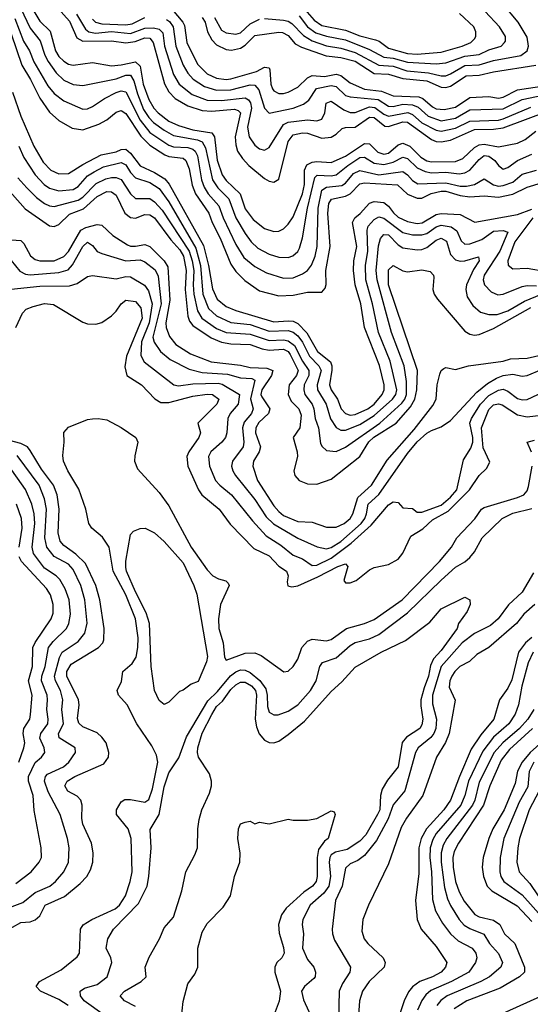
# Model space of a CAD drawing. Header units: inches. Extents: x 1305375 to 1407406, y 744550 to 841633.
# Tile 262 of 509: x 1350666 to 1352804, y 833035 to 837160. Entities that reach past the tile are written whole.
import ezdxf

# ---------------------------------------------------------------- set-up
doc = ezdxf.new("R2010")
doc.units = ezdxf.units.IN
doc.header["$MEASUREMENT"] = 0
doc.layers.add('B3853', color=7, linetype='Continuous')

msp = doc.modelspace()

# ---------------------------------------------------------------- linework, layer by layer
at = {"layer": 'B3853', "color": 5}
for points, elevation in [([(1350692.2, 837250), (1350750, 837154.7), (1350792.5, 837112.5), (1350816, 837030), (1350830, 837006), (1350850, 836986.1), (1350870, 836974.6), (1350890, 836969.7), (1350970, 836980.7), (1351050, 836967.1), (1351090, 836970.5), (1351150, 836984.2), (1351170, 836965), (1351182.7, 836890), (1351205.7, 836825.7), (1351226.9, 836790), (1351245.3, 836770), (1351290, 836735.4), (1351330, 836717.6), (1351390, 836699), (1351470, 836685.9), (1351480.9, 836670), (1351492.1, 836572.1), (1351513.7, 836510), (1351530, 836487.2), (1351588.2, 836430), (1351610, 836368.3), (1351643, 836323), (1351690, 836285.1), (1351730, 836272.3), (1351750, 836273.8), (1351770, 836283.5), (1351790, 836303.2), (1351810, 836334.6), (1351850, 836430.1), (1351857.7, 836470), (1351858.3, 836530), (1351868.1, 836551.9), (1351890, 836563.3), (1351910, 836565.8), (1351970, 836561.3), (1352030, 836589), (1352110, 836641), (1352130, 836640.2), (1352165.2, 836605.2), (1352190, 836597.4), (1352210, 836601.7), (1352250, 836636), (1352270, 836643.1), (1352299.2, 836630), (1352344.9, 836584.9), (1352370, 836569.3), (1352390, 836564.1), (1352490, 836565.8), (1352521.1, 836578.9), (1352570, 836624.1), (1352590, 836636.4), (1352610, 836638.6), (1352670, 836627.1), (1352750, 836642.7), (1352782.2, 836657.8), (1352826.9, 836693.1)], 1680), ([(1350669.3, 837210), (1350710, 837125.4), (1350751.3, 837071.3), (1350771, 837011), (1350784.7, 836984.7), (1350817.7, 836937.7), (1350850, 836906.6), (1350890, 836888.4), (1350930, 836884), (1351070, 836912.9), (1351110, 836927.8), (1351130, 836927.7), (1351144.1, 836904.1), (1351158.6, 836850), (1351184.6, 836784.6), (1351206.3, 836750), (1351226.1, 836730), (1351270, 836697.4), (1351310, 836675.7), (1351410, 836656.2), (1351430, 836648), (1351443.9, 836623.9), (1351473.5, 836490), (1351495.3, 836455.3), (1351541.4, 836410), (1351570, 836330.1), (1351610, 836264.6), (1351634.4, 836230), (1351663, 836203), (1351710, 836178.5), (1351750, 836165.6), (1351790, 836163.8), (1351809.5, 836170.5), (1351830, 836189.4), (1351837, 836203), (1351850, 836246.7), (1351870.8, 836370), (1351900.9, 836499.1), (1351910.6, 836509.4), (1351970, 836506.3), (1351990, 836510.4), (1352039.2, 836550), (1352090, 836582.3), (1352110, 836584.4), (1352150, 836558.9), (1352190, 836553.2), (1352230, 836563.4), (1352270, 836584.9), (1352290, 836579.1), (1352330, 836540.2), (1352363.6, 836523.6), (1352390, 836519.3), (1352450, 836520.8), (1352506.1, 836513.9), (1352530, 836518.9), (1352550, 836529.7), (1352590, 836574.9), (1352610, 836591), (1352630, 836589), (1352655.7, 836570), (1352670, 836549.4), (1352690, 836534.3), (1352710, 836540.7), (1352749.9, 836570.1), (1352810, 836597.3)], 1660), ([(1350826.5, 837206.5), (1350873.5, 837153.5), (1350904.6, 837084.6), (1350930, 837069.6), (1351050, 837071.9), (1351110, 837063.3), (1351149, 837069), (1351190, 837084.9), (1351210, 837083.5), (1351224.8, 837064.8), (1351271.4, 836891.4), (1351290, 836857.8), (1351316.9, 836830), (1351370, 836799.4), (1351430, 836779.1), (1351470, 836777.3), (1351564.8, 836784.8), (1351579.9, 836779.9), (1351590, 836770.1), (1351568.2, 836670), (1351570, 836635.3), (1351578.2, 836610), (1351598.3, 836578.3), (1351625.5, 836550), (1351690, 836495.3), (1351710, 836484.3), (1351730, 836479.8), (1351750, 836491.5), (1351789.9, 836650), (1351810, 836678), (1351850, 836685.8), (1351870, 836684.3), (1351930, 836664.5), (1351970, 836668.1), (1351990, 836680.3), (1352015.2, 836704.8), (1352030, 836709.2), (1352070, 836709.3), (1352130, 836752.2), (1352150, 836750.3), (1352194.7, 836714.7), (1352210, 836713.3), (1352270, 836733), (1352290, 836730.9), (1352390, 836658.2), (1352410, 836650), (1352430, 836648.5), (1352470, 836655), (1352570, 836700.7), (1352650, 836701.3), (1352690, 836707.8), (1352970, 836811.7)], 1720), ([(1351690, 837165.5), (1351770, 837158.7), (1351790, 837154.4), (1351804.8, 837144.8), (1351854.2, 837094.2), (1351890, 837071.7), (1351950, 837051.1), (1352010, 837041.4), (1352070, 837022.9), (1352169.3, 836969.3), (1352230, 836965.6), (1352286.5, 836946.5), (1352377.5, 836937.5), (1352430, 836924.8), (1352450, 836925.5), (1352470, 836933.7), (1352530, 836968.6), (1352590, 836970.7), (1352650, 836989.4), (1352764.4, 837010), (1352790.3, 837030), (1352796.6, 837050), (1352790, 837086.4), (1352753, 837150), (1352687.6, 837227.6)], 1840), ([(1351830, 837237), (1351898.1, 837158.1), (1351930, 837136.6), (1352030, 837116.6), (1352090, 837093.3), (1352155.9, 837075.9), (1352170.2, 837070.2), (1352210, 837041.2), (1352290, 837019), (1352330, 837016.1), (1352430, 837023.8), (1352518.9, 837050), (1352554.9, 837065.1), (1352570, 837079.7), (1352575.8, 837090), (1352575.8, 837110), (1352567, 837130), (1352506.5, 837186.5)], 1880), ([(1350645.2, 837165.2), (1350681.9, 837070), (1350706.4, 837030), (1350724.3, 836984.3), (1350783.3, 836883.3), (1350810, 836851.4), (1350850, 836820.3), (1350930, 836785.4), (1350950, 836786.6), (1350970, 836795.9), (1351020.2, 836830), (1351070, 836855.4), (1351090, 836862.7), (1351110, 836858.5), (1351170, 836739.9), (1351210, 836688.1), (1351290, 836634.1), (1351310, 836627.8), (1351370, 836624.2), (1351390, 836618.3), (1351400.4, 836610), (1351410.3, 836590), (1351427.3, 836490), (1351438.3, 836458.3), (1351455.4, 836430), (1351499.8, 836379.8), (1351517.9, 836330), (1351570, 836218.5), (1351604.4, 836164.4), (1351650, 836126), (1351699.6, 836099.6), (1351770, 836077.5), (1351810, 836079.3), (1351850, 836094.8), (1351870.7, 836109.3), (1351887.9, 836132.1), (1351903.2, 836170), (1351910.5, 836210), (1351914.8, 836370), (1351930, 836446.3), (1351950, 836458.3), (1352014.4, 836465.6), (1352030, 836475.5), (1352063.9, 836516.1), (1352090, 836529), (1352170, 836510.9), (1352270, 836524.7), (1352290, 836510.8), (1352310, 836486), (1352332.3, 836472.2), (1352450, 836476.8), (1352510, 836463.4), (1352536.6, 836463.4), (1352569.7, 836470.3), (1352610, 836493.4), (1352650, 836468.9), (1352670, 836463.3), (1352690, 836464.9), (1352730, 836479.5), (1352770, 836512.6), (1352830, 836530.5)], 1640), ([(1350903.8, 837183.8), (1350941.1, 837121.1), (1350955.3, 837110), (1350983.6, 837103.6), (1351050, 837110.2), (1351130, 837102.3), (1351190, 837124.2), (1351225.7, 837125.7), (1351250, 837120.6), (1351264.6, 837104.6), (1351271.2, 837050), (1351309, 836930), (1351333.1, 836890), (1351387.2, 836847.2), (1351450, 836823.5), (1351510, 836821.4), (1351610, 836832.9), (1351624.1, 836824.1), (1351632.1, 836812.1), (1351636.4, 836790), (1351619, 836710), (1351626.1, 836670), (1351650, 836634.4), (1351670, 836619.8), (1351690, 836614.2), (1351710, 836625.4), (1351770, 836721), (1351790, 836731.6), (1351870, 836740.2), (1351910, 836735.8), (1351930, 836742.9), (1351942.7, 836770), (1351949.4, 836810.6), (1351970, 836818.8), (1352022.7, 836782.7), (1352050, 836771.4), (1352070, 836771.8), (1352130, 836794.7), (1352152.7, 836792.7), (1352190, 836765), (1352210, 836756.5), (1352291.2, 836771.2), (1352310, 836763.5), (1352350, 836727.9), (1352410, 836697), (1352430, 836693.3), (1352490, 836706.3), (1352550, 836734.4), (1352670, 836739.7), (1352690, 836744.7), (1352806.3, 836793.7)], 1740), ([(1350970, 837161.8), (1350982.9, 837150), (1351010, 837142.2), (1351110, 837138.8), (1351136.6, 837143.4), (1351190, 837169.3)], 1760), ([(1351303.6, 837203.6), (1351348.5, 837150), (1351355.5, 837135.5), (1351365.1, 837065.1), (1351410, 836973.4), (1351450, 836933.9), (1351490, 836915.8), (1351530, 836910.3), (1351550, 836912.5), (1351657.5, 836942.5), (1351690, 836961.6), (1351700.5, 836960.5), (1351710, 836958.2), (1351712.9, 836950), (1351717.4, 836890), (1351723.7, 836870), (1351730, 836861.6), (1351750, 836851.4), (1351770, 836851.4), (1351790, 836856.3), (1351830, 836877.3), (1351870, 836916.2), (1351890, 836926.7), (1351942.4, 836922.4), (1351990, 836931.5), (1352010, 836926.5), (1352050, 836896.3), (1352110, 836869.8), (1352181, 836861), (1352230, 836841.6), (1352336.9, 836836.8), (1352353.7, 836830), (1352394.6, 836794.6), (1352410, 836787.4), (1352443.3, 836783.3), (1352490, 836794), (1352550, 836834.9), (1352630, 836838.5), (1352670, 836831.5), (1352690, 836835.1), (1352750, 836866.4), (1352870, 836884.4)], 1780), ([(1351429.3, 837170), (1351441.8, 837150), (1351452.5, 837110), (1351470, 837075.8), (1351490, 837055.1), (1351530, 837035.1), (1351552.4, 837032.4), (1351590, 837041.5), (1351610, 837053.1), (1351650, 837094.1), (1351750, 837108), (1351766.2, 837106.2), (1351790, 837094.1), (1351818.5, 837058.5), (1351845, 837045), (1351949.5, 837009.5), (1352010, 837002.2), (1352070, 836986.7), (1352150, 836935.4), (1352210, 836932.4), (1352270, 836913.7), (1352370, 836904.7), (1352430, 836877.8), (1352450, 836875.8), (1352470, 836881.2), (1352535.4, 836924.6), (1352590, 836927.5), (1352650, 836942.1), (1352826.3, 836970)], 1820), ([(1351481.6, 837170), (1351510, 837116.6), (1351530, 837104.6), (1351570, 837099.6), (1351590, 837105.5), (1351630, 837142.6), (1351670, 837162.3)], 1840), ([(1351835.8, 837175.8), (1351871.2, 837130), (1351905.2, 837105.2), (1351950, 837091), (1352030, 837075.7), (1352130, 837035.5), (1352190, 837003.8), (1352230, 836999.5), (1352290, 836981.9), (1352410, 836975), (1352450, 836980), (1352530, 837007.2), (1352590, 837014), (1352630, 837033.8), (1352681.6, 837050), (1352696, 837064), (1352700.2, 837070), (1352699.4, 837090), (1352674.3, 837130), (1352615.2, 837195.2)], 1860), ([(1351280.4, 837160.4), (1351292.5, 837152.5), (1351308.5, 837130), (1351318.7, 837050), (1351350, 836970.1), (1351370, 836936.1), (1351391.7, 836911.7), (1351439.9, 836879.9), (1351490, 836865.3), (1351550, 836866.1), (1351630, 836887.8), (1351650, 836885.3), (1351666.2, 836866.2), (1351690, 836790.2), (1351710, 836768.8), (1351810, 836789.5), (1351853.4, 836806.6), (1351876.7, 836823.3), (1351908, 836872), (1351970, 836884.8), (1351990, 836880.7), (1352030, 836842.3), (1352050, 836836.5), (1352166.5, 836826.5), (1352210, 836797.3), (1352230, 836796.8), (1352270, 836806.3), (1352310, 836804.1), (1352333.9, 836793.9), (1352375.8, 836755.8), (1352430, 836736.5), (1352490, 836748.1), (1352550, 836781.9), (1352690, 836786.5), (1352770, 836826.3), (1352890, 836851.7)], 1760), ([(1350630, 837101.4), (1350674.5, 836970), (1350711.2, 836910), (1350750, 836831.8), (1350790, 836773.3), (1350830, 836738.3), (1350885.5, 836705.5), (1350930, 836698.8), (1350997.3, 836722.7), (1351030, 836741), (1351070, 836773.1), (1351090, 836779.6), (1351110, 836766.9), (1351172.5, 836672.5), (1351210, 836634.2), (1351273.9, 836593.9), (1351290, 836587.5), (1351350, 836579.4), (1351361.6, 836570), (1351375.2, 836535.2), (1351387.1, 836467.1), (1351401.8, 836430), (1351458.1, 836350), (1351471.9, 836310), (1351505.1, 836245.1), (1351550, 836135.4), (1351570, 836105.9), (1351607.7, 836067.7), (1351670, 836023.9), (1351750, 836003.6), (1351810, 836005.9), (1351870, 836018.4), (1351930, 836019.1), (1351944.3, 836035.7), (1351948.7, 836051.3), (1351947.6, 836110), (1351965.5, 836210), (1351956.4, 836350), (1351960.1, 836390), (1351971.6, 836408.4), (1352030, 836421.5), (1352048.8, 836431.2), (1352090, 836473), (1352110, 836476.9), (1352247.8, 836467.8), (1352290, 836429.7), (1352330, 836411.8), (1352350, 836412.7), (1352388, 836432), (1352430, 836441.7), (1352450, 836441.9), (1352510, 836423.7), (1352550, 836418.6), (1352610, 836422.2), (1352670, 836416.3), (1352730.3, 836429.7), (1352790, 836458.1), (1352850, 836476.6)], 1620), ([(1350636.1, 836856.1), (1350670, 836756.4), (1350724.3, 836630), (1350763.6, 836563.6), (1350796.1, 836530), (1350830, 836513.8), (1350870, 836515.3), (1350930, 836554), (1351006.3, 836593.7), (1351070, 836607.3), (1351090, 836616.5), (1351110, 836617.4), (1351130, 836601.4), (1351170, 836547.7), (1351230, 836520.2), (1351273.9, 836493.9), (1351291.6, 836471.6), (1351434.7, 836214.7), (1351456.5, 836130), (1351472.7, 836032.8), (1351492.8, 835990), (1351530, 835958), (1351570, 835941.4), (1351730, 835895), (1351790, 835898.9), (1351810, 835897.1), (1351830, 835887.6), (1351868.1, 835848.1), (1351912.7, 835770), (1351966.6, 835726.6), (1351972.7, 835710), (1351972.4, 835692.4), (1351963.3, 835630), (1351969.5, 835610), (1351995.7, 835570), (1352011.6, 835530), (1352030, 835509.7), (1352050, 835503.4), (1352070, 835506.3), (1352123.4, 835530), (1352150, 835549.5), (1352182.8, 835590), (1352191.7, 835610), (1352192.1, 835630), (1352171.5, 835711.5), (1352109.1, 835870), (1352094.3, 835970), (1352070.2, 836050), (1352063.4, 836110), (1352065, 836150), (1352077.6, 836210), (1352058.6, 836310), (1352069.5, 836330), (1352091.8, 836348.2), (1352130, 836391.7), (1352150, 836398.5), (1352190, 836394.2), (1352210, 836379), (1352230.5, 836350.5), (1352250, 836332.8), (1352290, 836314.2), (1352330, 836306.4), (1352351, 836309), (1352410, 836343.7), (1352430, 836348.3), (1352510, 836343.9), (1352571.3, 836311.3), (1352750, 836343.9), (1352810, 836365.8)], 1580), ([(1350662.1, 836630), (1350682.4, 836582.4), (1350730.1, 836510), (1350768.3, 836470), (1350790, 836454.6), (1350830, 836443.2), (1350890, 836449.2), (1350910, 836461.6), (1350950, 836505.5), (1350977, 836523), (1351016.8, 836543.2), (1351090, 836561.4), (1351110, 836552.8), (1351130, 836519.7), (1351150, 836498.1), (1351210, 836478.3), (1351250, 836452.7), (1351290, 836396.7), (1351402.7, 836202.7), (1351423.3, 836130), (1351432.6, 836010), (1351456.6, 835950), (1351490, 835919.3), (1351550, 835892.2), (1351630, 835883.2), (1351710, 835855.7), (1351790, 835857.8), (1351810, 835851.4), (1351830, 835835.7), (1351849.5, 835809.5), (1351878.5, 835750), (1351917.8, 835710), (1351927.3, 835690), (1351911.6, 835630), (1351913.1, 835610), (1351948.9, 835550), (1351967.5, 835487.5), (1351991.3, 835451.3), (1352010, 835439.9), (1352030, 835441.1), (1352090, 835464), (1352150, 835501.6), (1352226.1, 835570), (1352241.1, 835590), (1352245.2, 835610), (1352217.1, 835730), (1352167.8, 835850), (1352143.1, 835970), (1352115.3, 836070), (1352113.8, 836130), (1352123.7, 836190), (1352121, 836279), (1352125.2, 836294.8), (1352150, 836323.1), (1352170, 836334.2), (1352190, 836329.4), (1352270, 836268.6), (1352310, 836258.5), (1352350, 836258.4), (1352370, 836264.3), (1352410, 836292.6), (1352430, 836299), (1352472.1, 836292.1), (1352496.1, 836276.1), (1352514.2, 836234.2), (1352530, 836219.9), (1352550, 836220.9), (1352600.3, 836239.7), (1352650, 836273.6), (1352690, 836277), (1352710, 836270.1), (1352676.6, 836190), (1352610.1, 836090), (1352606.9, 836070), (1352611.5, 836050), (1352640, 836020), (1352668, 836008), (1352690, 836010.1), (1352770, 836042.9), (1352790, 836046.9), (1352830, 836044.9)], 1560), ([(1350604, 836464), (1350687.8, 836367.8), (1350790, 836296), (1350810, 836294.4), (1350830, 836302.3), (1350874, 836346), (1350932.1, 836367.9), (1350990, 836419.2), (1351030, 836440.1), (1351050, 836439.4), (1351070, 836424.6), (1351105.6, 836350), (1351130, 836331.8), (1351150, 836328.5), (1351190, 836343.6), (1351210, 836343.1), (1351230, 836330.1), (1351298.1, 836238.1), (1351335.7, 836195.7), (1351351, 836170), (1351363.1, 836110), (1351358.9, 836030), (1351370, 835918.7), (1351376.8, 835896.8), (1351390, 835879), (1351467.1, 835827.1), (1351510, 835808.7), (1351550, 835802.2), (1351630, 835799.7), (1351681.3, 835781.3), (1351710, 835776), (1351770, 835779.4), (1351790, 835770), (1351798, 835758), (1351830.9, 835690), (1351825, 835670), (1351793.3, 835630), (1351790.1, 835590), (1351802.5, 835562.5), (1351834.9, 835530), (1351843.6, 835503.6), (1351838.2, 835450), (1351810.1, 835410), (1351827.3, 835350), (1351828.8, 835330), (1351813, 835270), (1351818, 835250), (1351835.5, 835230), (1351870, 835216.3), (1351910, 835214.5), (1351970, 835235.8), (1352089.2, 835330.8), (1352127.7, 835392.3), (1352148.7, 835411.3), (1352241.6, 835470), (1352301.3, 835538.7), (1352320.3, 835570), (1352328.3, 835610), (1352330.7, 835690), (1352209.3, 836050), (1352210, 836111.6), (1352229.9, 836130.1), (1352270, 836107.4), (1352290, 836103.3), (1352350, 836112.8), (1352384.9, 836104.9), (1352398, 836090), (1352399.8, 836079.8), (1352395, 836030), (1352400.4, 836010), (1352415.6, 835990), (1352530, 835854.7), (1352550, 835842.9), (1352570, 835838.9), (1352590, 835841.3), (1352650, 835866.5), (1352805.8, 835954.2)], 1520), ([(1350658, 836498), (1350695.8, 836455.8), (1350735.8, 836415.8), (1350770, 836389.7), (1350790, 836379.9), (1350810, 836376.9), (1350910, 836404.5), (1350930, 836417.3), (1350986, 836474), (1351026.2, 836493.8), (1351050, 836499.4), (1351070, 836499.5), (1351090, 836490.1), (1351130, 836431.2), (1351150, 836411.7), (1351210, 836411.7), (1351230, 836397.7), (1351262.7, 836362.7), (1351374.7, 836190), (1351388.2, 836150), (1351395.4, 836110), (1351391.9, 836050), (1351395, 836010), (1351410, 835940.5), (1351427.8, 835910), (1351490, 835866.1), (1351529.5, 835849.5), (1351630, 835842.4), (1351710, 835815.7), (1351770, 835818.8), (1351790, 835815.4), (1351815.8, 835795.8), (1351849.7, 835730), (1351876.7, 835690), (1351876.4, 835670), (1351856.5, 835630), (1351854.7, 835610), (1351859.2, 835590), (1351890.3, 835550), (1351897.8, 835530), (1351902.4, 835490), (1351916.1, 835450), (1351925.3, 835385.3), (1351931.5, 835371.5), (1351950, 835355), (1351990, 835351.1), (1352030, 835369.6), (1352173, 835470), (1352265.8, 835554.2), (1352278.4, 835570), (1352285.7, 835590), (1352284.6, 835644.6), (1352274.9, 835710), (1352222.9, 835850), (1352162.4, 836070), (1352158.3, 836110), (1352167.4, 836212.6), (1352176.8, 836243.2), (1352190, 836260.3), (1352210, 836259.3), (1352250, 836216.9), (1352270, 836204), (1352330, 836195.5), (1352350, 836196.9), (1352370, 836205.5), (1352410, 836236.4), (1352430, 836245.4), (1352452.9, 836232.9), (1352470, 836176.3), (1352490, 836154.8), (1352510, 836148.4), (1352530, 836150.4), (1352586.8, 836166.8), (1352590.1, 836150), (1352565.7, 836114.3), (1352535.9, 836050), (1352533.5, 836030), (1352539.5, 835999.5), (1352562.5, 835962.5), (1352594.6, 835934.6), (1352630, 835924.5), (1352665.5, 835925.5), (1352710, 835940.9), (1352779, 835981), (1352850, 836010.2)], 1540), ([(1350610, 836239.9), (1350670, 836235.5), (1350682.3, 836222.3), (1350710.3, 836170.3), (1350730, 836155.7), (1350749.5, 836149.5), (1350810, 836150.1), (1350850, 836168.2), (1350870.4, 836189.6), (1350922.2, 836277.8), (1350942.8, 836290), (1350990, 836302.7), (1351010, 836299.9), (1351055.5, 836255.5), (1351116.6, 836216.6), (1351130, 836211.6), (1351150, 836211.7), (1351190, 836219), (1351210, 836209.3), (1351271, 836150), (1351285.5, 836125.5), (1351294.8, 835985.2), (1351277.8, 835890), (1351278.5, 835870), (1351292.8, 835832.8), (1351319.4, 835799.4), (1351380.7, 835760.7), (1351466.9, 835726.9), (1351590, 835712.4), (1351630, 835702.9), (1351700.6, 835700.6), (1351725.2, 835690), (1351719.6, 835670), (1351679, 835610), (1351675.7, 835590), (1351679.6, 835579.6), (1351713.4, 835530), (1351708, 835510), (1351667, 835473), (1351654.9, 835450), (1351652.8, 835430), (1351673.9, 835370), (1351667.8, 835350), (1351644, 835310), (1351642.2, 835290), (1351661.9, 835230), (1351730, 835123.6), (1351750, 835099.1), (1351770, 835083.2), (1351830, 835057.8), (1351890, 835055.5), (1351950, 835034.2), (1351990, 835034.4), (1352024.4, 835050), (1352049, 835071), (1352059.9, 835090), (1352081.4, 835158.6), (1352139, 835210), (1352204.7, 835315.3), (1352316.7, 835443.3), (1352396, 835544), (1352408.8, 835570), (1352414.1, 835630), (1352424.9, 835675.1), (1352430, 835691), (1352441.3, 835698.7), (1352450, 835702.5), (1352490, 835694.4), (1352544.5, 835710), (1352690, 835729.6), (1352720.6, 835739.4), (1352790, 835742.4), (1352950, 835778.3)], 1480), ([(1352814.4, 836330), (1352738.8, 836230), (1352709.7, 836150), (1352711.5, 836131.5), (1352730, 836116.6), (1352790, 836119.7), (1352870, 836105.5)], 1580), ([(1350630, 836150.7), (1350666.5, 836106.5), (1350690, 836094.4), (1350710, 836091.6), (1350830, 836101.4), (1350868.4, 836111.6), (1350887.3, 836132.7), (1350930, 836210.6), (1350950, 836228.1), (1350970, 836214.2), (1350989.7, 836189.7), (1351010, 836180.6), (1351109.5, 836149.5), (1351170, 836154.6), (1351190, 836146.3), (1351232.6, 836112.6), (1351245.8, 836085.8), (1351258.6, 835970), (1351223.7, 835830), (1351228.5, 835808.5), (1351255.5, 835770), (1351295.9, 835735.9), (1351375.4, 835695.4), (1351430, 835682.6), (1351535.5, 835675.5), (1351590, 835659.2), (1351637.3, 835657.3), (1351650.8, 835650), (1351631.3, 835571.3), (1351643.7, 835530), (1351636.2, 835510), (1351605.4, 835474.6), (1351598.2, 835450), (1351604.7, 835390), (1351601.1, 835370), (1351556, 835310), (1351553, 835290), (1351557.5, 835270), (1351568.7, 835250), (1351649.7, 835150), (1351697.7, 835077.7), (1351727.6, 835047.6), (1351830, 834987.7), (1351911.1, 834951.1), (1351950, 834943.8), (1351970, 834949.3), (1352010, 834974.4), (1352095.1, 835050), (1352110.2, 835070), (1352117.8, 835090), (1352124.7, 835130), (1352170, 835171.6), (1352290, 835342.7), (1352330, 835391), (1352370, 835427.6), (1352390, 835439.7), (1352430, 835453.8), (1352470, 835481.1), (1352579.6, 835600.4), (1352623.8, 835636.2), (1352661.4, 835658.6), (1352690, 835669), (1352730, 835674.5), (1352770, 835667.1), (1352790, 835669.1), (1352850, 835695)], 1460), ([(1350629.4, 836030.6), (1350750, 836043.3), (1350874.3, 836045.7), (1350905.6, 836054.4), (1350950, 836084.6), (1350970, 836088.3), (1351070, 836074.1), (1351110, 836084.1), (1351130, 836082.4), (1351188.6, 836048.6), (1351204.2, 836024.2), (1351219.9, 835970), (1351207.5, 835890), (1351174.9, 835810), (1351173.3, 835753.3), (1351186.8, 835726.8), (1351310.8, 835630.8), (1351330, 835626.2), (1351390, 835634.3), (1351497, 835637), (1351513.3, 835633.3), (1351585.7, 835590), (1351580.9, 835550), (1351547.5, 835510), (1351537.6, 835490), (1351533.2, 835430), (1351527.5, 835410), (1351512.6, 835390), (1351466.1, 835350), (1351456.2, 835330), (1351461, 835290), (1351486.1, 835230), (1351503.6, 835210), (1351552.9, 835170), (1351640.2, 835060.2), (1351697.1, 834997.1), (1351758.3, 834958.3), (1351810, 834916.6), (1351850, 834901.5), (1351890, 834873.6), (1351910, 834874.4), (1351970, 834903.6), (1352053.4, 834966.6), (1352137.1, 835042.9), (1352210, 835127.6), (1352230, 835140.2), (1352250, 835138), (1352270, 835115.5), (1352310, 835112.2), (1352330, 835097.6), (1352350, 835096.8), (1352430, 835125.6), (1352470, 835159.3), (1352495.3, 835190), (1352523.4, 835316.6), (1352554.3, 835365.7), (1352562.3, 835390), (1352563.3, 835410), (1352550.8, 835470), (1352557, 835490), (1352595.1, 835550), (1352630, 835585.1), (1352670, 835608.1), (1352690, 835611.6), (1352710, 835603.8), (1352750, 835573.1), (1352770, 835567.4), (1352790, 835568.7), (1352858.7, 835601.3)], 1440), ([(1350649.2, 835870.8), (1350676.8, 835930), (1350693.2, 835946.8), (1350721.6, 835958.4), (1350770, 835970.5), (1350806.5, 835966.5), (1350930, 835893.4), (1350950, 835886), (1350984.7, 835884.7), (1351010, 835892), (1351050, 835920.1), (1351070, 835939.3), (1351090.8, 835969.2), (1351110, 835985), (1351150, 835978.9), (1351173.2, 835953.2), (1351177.7, 835910), (1351112.6, 835750), (1351105.3, 835705.3), (1351113.6, 835670), (1351175, 835630), (1351231.9, 835571.9), (1351256.7, 835556.7), (1351290, 835556.8), (1351390, 835582.5), (1351450, 835591.2), (1351472.2, 835590), (1351499.1, 835570), (1351490.5, 835550), (1351411.7, 835470), (1351423.2, 835430), (1351415.3, 835410), (1351373.5, 835350), (1351365.9, 835330), (1351370.1, 835290), (1351414.3, 835190), (1351427.8, 835170), (1351501, 835110), (1351547.1, 835047.1), (1351645.3, 834945.3), (1351710, 834914.6), (1351750, 834870.6), (1351782.6, 834850), (1351789.6, 834830), (1351784.9, 834804.9), (1351787.7, 834787.7), (1351804.4, 834784.4), (1351830, 834788.8), (1351914.6, 834825.4), (1351998, 834870), (1352030, 834880.3), (1352039.6, 834870), (1352022.9, 834810), (1352030, 834801.3), (1352050, 834800.9), (1352074.6, 834810), (1352130, 834855.8), (1352150, 834865.2), (1352210, 834877.2), (1352250, 834900.4), (1352270, 834925), (1352303.6, 834996.4), (1352353.2, 835026.8), (1352394.5, 835065.5), (1352459, 835101), (1352549.4, 835190), (1352590, 835251.1), (1352620.4, 835279.6), (1352633.8, 835306.2), (1352606.5, 835366.5), (1352599.8, 835450), (1352630, 835527.2), (1352650, 835546), (1352670, 835551.5), (1352686.2, 835546.2), (1352750, 835504.1), (1352790, 835495.8), (1352930, 835512.6)], 1420), ([(1350868.3, 833030), (1350830, 833054.7), (1350752.3, 833090), (1350734, 833110), (1350748.3, 833130), (1350839.9, 833180.1), (1350906, 833234), (1350915.8, 833250), (1350919.9, 833350), (1350931.6, 833368.4), (1350967.9, 833390), (1351065.1, 833434.9), (1351082.8, 833450), (1351108.7, 833490), (1351128.5, 833550), (1351135.9, 833590), (1351131.8, 833730), (1351119.3, 833770), (1351070.4, 833830), (1351071.5, 833850), (1351090, 833882.7), (1351106.3, 833893.7), (1351130, 833893.6), (1351190, 833882.2), (1351206.4, 833893.6), (1351221.9, 833938.1), (1351243.9, 834050), (1351238.6, 834078.6), (1351218.5, 834118.5), (1351155.6, 834210), (1351115.4, 834290), (1351078.9, 834330), (1351073.6, 834350), (1351092.2, 834387.8), (1351097.2, 834430), (1351137.1, 834462.9), (1351153.7, 834490), (1351160.8, 834530), (1351161, 834570), (1351150, 834650), (1351110.5, 834750.5), (1351056.7, 834850), (1351040.4, 834950), (1351012.2, 834992.2), (1350968.3, 835030), (1350954.9, 835050), (1350942.6, 835110), (1350913.5, 835193.5), (1350867.7, 835270), (1350848.8, 835311.2), (1350845.9, 835334.1), (1350851.3, 835390), (1350850, 835430.6), (1350870, 835453.1), (1350950, 835484.9), (1350970, 835488.5), (1350994, 835490), (1351030, 835483.1), (1351090, 835451), (1351151.3, 835410), (1351159.7, 835390), (1351147.3, 835332.7), (1351146.8, 835310), (1351159.1, 835279.1), (1351250, 835179.7), (1351290, 835123.7), (1351384, 834950), (1351450, 834855.4), (1351474.2, 834830), (1351497.7, 834817.7), (1351529, 834809), (1351538.8, 834798.8), (1351543.3, 834790), (1351506.5, 834710), (1351498.6, 834650), (1351499.6, 834610), (1351517.2, 834550), (1351523.3, 834490), (1351530, 834476.5), (1351610, 834505.9), (1351650, 834508.2), (1351676, 834496), (1351771.5, 834428.5), (1351790, 834430.6), (1351810, 834450.4), (1351830, 834481.3), (1351846.7, 834530), (1351870, 834556.6), (1351890, 834564.4), (1351950, 834558.5), (1351970, 834563.4), (1352034.5, 834610), (1352110, 834630.5), (1352150, 834646.8), (1352267.4, 834730), (1352422.9, 834890), (1352473, 834950), (1352496.1, 834990), (1352570.8, 835069.2), (1352599.9, 835110), (1352610, 835116.9), (1352750, 835157.8), (1352777.1, 835170), (1352790, 835186.6), (1352795.6, 835204.4), (1352811, 835290)], 1380), ([(1350600.6, 833339.4), (1350670, 833377.2), (1350710, 833380.9), (1350730, 833388.4), (1350750, 833405.9), (1350772.8, 833450), (1350853.8, 833486.2), (1350919, 833541), (1350946, 833570), (1350961.7, 833598.3), (1350971.7, 833630), (1350973.8, 833670), (1350966.7, 833710), (1350930.3, 833790), (1350925.8, 833814.1), (1350926.9, 833870), (1350921.5, 833890), (1350906.5, 833906.5), (1350867.5, 833927.5), (1350854, 833950), (1350864.2, 833970), (1350895.8, 833990), (1351017.4, 834042.6), (1351037.4, 834070), (1351039, 834090), (1351027.2, 834130), (1351010, 834154.6), (1350990, 834172.1), (1350930, 834197.4), (1350912.7, 834212.7), (1350907.9, 834232.1), (1350914.9, 834290), (1350911.9, 834310), (1350863.4, 834410), (1350862.8, 834430), (1350880.5, 834459.5), (1350995.9, 834530), (1351013.9, 834550), (1351018, 834562), (1351019.5, 834610), (1351001.8, 834730), (1350984.9, 834790), (1350941.7, 834881.7), (1350901.3, 834921.3), (1350850, 834956.7), (1350835.1, 834975.1), (1350826, 835010), (1350830.5, 835110), (1350822.3, 835170), (1350807, 835210), (1350756.5, 835276.5), (1350710, 835356), (1350697.6, 835370), (1350670, 835385.3), (1350602.1, 835402.1)], 1420), ([(1352808.5, 835348.4), (1352790.9, 835390), (1352821.5, 835398.5)], 1380), ([(1350590, 833428.7), (1350678.6, 833461.4), (1350730, 833504), (1350791.2, 833530), (1350816, 833550), (1350850.4, 833590), (1350870.4, 833630), (1350873, 833690), (1350865.9, 833730), (1350834.6, 833830), (1350785.4, 833925.4), (1350769.6, 833970), (1350773.5, 833990), (1350781.3, 833998.7), (1350849.4, 834030.6), (1350871.6, 834050), (1350899.1, 834090), (1350897.3, 834110), (1350831.5, 834151.5), (1350828.5, 834170), (1350848.7, 834210), (1350842.1, 834270), (1350845.7, 834310), (1350835.8, 834350), (1350814.9, 834390), (1350810.8, 834410), (1350831.6, 834488.4), (1350843.6, 834510), (1350910, 834555.7), (1350938.6, 834590), (1350947.5, 834632.5), (1350938.2, 834730), (1350921.7, 834790), (1350890, 834856.4), (1350870, 834878.5), (1350810, 834911.6), (1350778.5, 834950), (1350771.5, 834990), (1350777.6, 835110), (1350770, 835153.5), (1350746.7, 835210), (1350654.8, 835334.8)], 1440), ([(1350650, 833541.5), (1350713.6, 833590), (1350747.7, 833630), (1350756.3, 833650), (1350755.9, 833690), (1350726.7, 833846.7), (1350721.6, 833910), (1350702.4, 833970), (1350703, 833990), (1350730, 834047.8), (1350757.4, 834070), (1350771.5, 834090), (1350767.7, 834110), (1350749.2, 834150), (1350754.2, 834170), (1350782.7, 834210), (1350784.7, 834230), (1350779, 834270), (1350782.1, 834310), (1350780.7, 834330), (1350756.2, 834390), (1350758.2, 834410), (1350772.7, 834450), (1350786.7, 834530), (1350805.1, 834554.9), (1350861.3, 834610), (1350872, 834630), (1350878.3, 834670), (1350873.3, 834730), (1350856, 834776), (1350834.2, 834814.2), (1350818.7, 834830), (1350770, 834861.9), (1350723.5, 834923.5), (1350718.1, 834950), (1350728.5, 835050), (1350725.6, 835090), (1350715.9, 835130), (1350690, 835191.7), (1350616.1, 835296.1)], 1460), ([(1350662.8, 834950), (1350675.7, 835030), (1350673.2, 835070), (1350652, 835130)], 1480), ([(1351019.3, 832990), (1350935.3, 833050), (1350919.9, 833070), (1350919.3, 833090), (1350936.8, 833103.2), (1350990, 833118.5), (1351031.2, 833150), (1351051.3, 833210), (1351047.5, 833230), (1351027.3, 833270), (1351035.2, 833310), (1351057.7, 833350), (1351163, 833457), (1351198.7, 833530), (1351206.4, 833570), (1351216.2, 833690), (1351212, 833768), (1351249.3, 833830.7), (1351270, 833946.4), (1351290, 834005.3), (1351332.2, 834067.8), (1351364.4, 834155.6), (1351453.5, 834306.5), (1351493.9, 834346.1), (1351548.9, 834411.1), (1351570, 834428), (1351590, 834435.8), (1351610, 834434.8), (1351630, 834425), (1351671.2, 834391.2), (1351696.1, 834356.1), (1351702.3, 834330), (1351703.2, 834283.2), (1351710, 834259), (1351730, 834247.7), (1351747.3, 834247.3), (1351790, 834262.7), (1351830, 834289.6), (1351882.7, 834350), (1351906.3, 834390), (1351922.5, 834450), (1351933.3, 834466.7), (1351990, 834487), (1352050, 834538.5), (1352070, 834550.5), (1352130, 834566.7), (1352170, 834584.8), (1352290, 834674.7), (1352430, 834812.7), (1352490, 834866), (1352530, 834888.5), (1352550, 834906.7), (1352570, 834930.9), (1352602.1, 834990), (1352686.1, 835070), (1352730, 835093.1), (1352810, 835112.1)], 1360), ([(1350662.4, 834050), (1350682.6, 834110), (1350686.4, 834130), (1350680.2, 834170), (1350682.3, 834190), (1350707.4, 834230), (1350710.9, 834249.1), (1350717.1, 834330), (1350702.1, 834390), (1350719.5, 834450), (1350720.8, 834530), (1350730, 834550.6), (1350797.8, 834650), (1350805.7, 834674.3), (1350806.4, 834710), (1350793.9, 834750), (1350777.8, 834777.8), (1350673.6, 834890), (1350663.4, 834910)], 1480), ([(1352816.9, 834843.1), (1352770, 834762.3), (1352711.8, 834708.2), (1352668.8, 834650), (1352637.5, 834622.5), (1352570, 834589), (1352518.7, 834550), (1352430.3, 834450), (1352393.9, 834330), (1352394.5, 834294.5), (1352410.7, 834230), (1352408.4, 834190), (1352400.2, 834170), (1352386.6, 834153.4), (1352334.6, 834110), (1352322.4, 834090), (1352278.2, 833930), (1352230, 833870.7), (1352208.1, 833811.9), (1352159.3, 833720.7), (1352110, 833658.1), (1352081.9, 833638.1), (1352050, 833624), (1352030, 833606), (1352016.2, 833530), (1351987.8, 833470), (1351974.1, 833350), (1351975, 833330), (1351983.3, 833303.3), (1352050.8, 833190), (1352048.1, 833170), (1352017.5, 833122.5), (1352002.8, 833090), (1351999.3, 832910)], 1360), ([(1351150, 833026), (1351104.4, 833050), (1351085.7, 833070), (1351104.5, 833090), (1351173.7, 833130), (1351195.1, 833150), (1351191.4, 833190), (1351207.3, 833232.7), (1351251.6, 833310), (1351270, 833356), (1351310, 833400.7), (1351344.2, 833510), (1351361.2, 833590), (1351399.1, 833660.9), (1351409.8, 833690), (1351410.9, 833770), (1351417.1, 833810), (1351427.7, 833850), (1351460.4, 833919.6), (1351468.1, 833950), (1351468, 833970), (1351460, 834000), (1351414.3, 834070), (1351409.9, 834090), (1351412.1, 834110), (1351430, 834171.6), (1351470, 834248.8), (1351490, 834283.3), (1351514.3, 834305.7), (1351550, 834353.5), (1351570, 834373.7), (1351590, 834384.8), (1351610, 834384.6), (1351636.1, 834370), (1351652.6, 834350), (1351656.9, 834330), (1351651.5, 834230), (1351656.9, 834196.9), (1351668.2, 834168.2), (1351690, 834141.3), (1351710, 834131.5), (1351730, 834131), (1351750, 834137.9), (1351790, 834165), (1351858.2, 834221.8), (1351970, 834345.9), (1352014.1, 834385.9), (1352070, 834447.1), (1352179.7, 834510), (1352281.2, 834558.8), (1352383.3, 834636.7), (1352430, 834691.4), (1352530, 834740.5), (1352550.6, 834730), (1352552, 834710), (1352539.4, 834680.6), (1352503, 834630), (1352496.9, 834610), (1352430, 834517.7), (1352398.2, 834481.8), (1352385.5, 834454.5), (1352377, 834410), (1352358.6, 834361.4), (1352345.8, 834310), (1352344.9, 834284.9), (1352352.9, 834230), (1352350, 834206.2), (1352341.1, 834190), (1352285.3, 834154.7), (1352267.7, 834132.3), (1352250.3, 834030), (1352205.7, 833974.3), (1352183.3, 833936.7), (1352176, 833910), (1352172.9, 833850), (1352163.8, 833830), (1352114.6, 833745.4), (1352090, 833718.1), (1352036.9, 833683.1), (1351987.9, 833672.1), (1351970, 833660.7), (1351963.5, 833650), (1351961.4, 833630), (1351966.9, 833570), (1351960.3, 833530), (1351939.6, 833500.4), (1351881.6, 833450), (1351851.6, 833390), (1351847.8, 833370), (1351853.5, 833330), (1351849.6, 833270), (1351870, 833223.2), (1351897.4, 833190), (1351904.7, 833170), (1351902.5, 833150), (1351897.3, 833142.7), (1351858.6, 833110), (1351846.1, 833090), (1351854.4, 833054.4), (1351891, 832971)], 1340), ([(1352822.3, 834710), (1352776.3, 834670), (1352745.5, 834630), (1352630.5, 834529.5), (1352579.6, 834500.4), (1352548.3, 834471.7), (1352508.8, 834450), (1352486.9, 834430), (1352474.4, 834410), (1352466.7, 834390), (1352464.2, 834364.3), (1352488.8, 834308.8), (1352464.4, 834170), (1352447.9, 834132.1), (1352410.5, 834070), (1352353.6, 833910), (1352284.9, 833815.1), (1352263.5, 833776.5), (1352210, 833623.8), (1352125.4, 833450), (1352102.8, 833390), (1352098.3, 833341.7), (1352108.4, 833310), (1352122.7, 833290), (1352187.6, 833230), (1352196.2, 833210), (1352191.1, 833190), (1352129.5, 833130), (1352100.4, 833090), (1352088.6, 833050), (1352081.6, 832950)], 1380), ([(1352810, 834571.6), (1352783.9, 834550), (1352754.3, 834510), (1352725.6, 834394.4), (1352710, 834360.2), (1352674.2, 834310), (1352650.4, 834230), (1352596.1, 834163.9), (1352556.3, 834103.7), (1352506.5, 833990), (1352469.8, 833890), (1352442.1, 833850), (1352369.6, 833770.4), (1352346.3, 833730), (1352336.5, 833690), (1352337, 833583), (1352323.5, 833470), (1352330.5, 833390.5), (1352346.3, 833350), (1352410, 833276.8), (1352453.5, 833210), (1352448.9, 833190), (1352430.7, 833170), (1352394.3, 833150), (1352341.6, 833130), (1352310, 833108.4), (1352293.1, 833086.9), (1352275, 833050), (1352248.8, 832970)], 1420), ([(1352815.9, 834510), (1352794.8, 834465.2), (1352768.4, 834368.4), (1352754.5, 834290), (1352739.9, 834250), (1352713.4, 834210), (1352650, 834154.9), (1352604.2, 834095.8), (1352544.3, 833970), (1352529.6, 833910), (1352512.7, 833870), (1352409.8, 833750), (1352394.8, 833725.2), (1352383.9, 833690), (1352382.4, 833650), (1352389.8, 833590), (1352394.4, 833474.4), (1352407, 833427), (1352435.6, 833375.6), (1352470, 833330), (1352501.2, 833301.2), (1352559.8, 833270), (1352574.9, 833250), (1352579.1, 833230), (1352574.8, 833210), (1352545.7, 833170), (1352473.9, 833130), (1352386.9, 833093.1), (1352365.9, 833074.1), (1352350, 833051.7), (1352331.5, 833010)], 1440), ([(1352818.8, 834270), (1352792.7, 834230), (1352758.7, 834190), (1352688.8, 834131.2), (1352652.7, 834090), (1352590, 833965.6), (1352571.2, 833890), (1352562, 833870), (1352453.4, 833730), (1352438.6, 833701.4), (1352430.3, 833669.7), (1352430.5, 833630), (1352444.9, 833524.9), (1352456.4, 833476.4), (1352468.9, 833448.9), (1352505.8, 833390), (1352526.7, 833366.7), (1352550, 833352.5), (1352609.4, 833329.4), (1352632.3, 833290), (1352670, 833247.7), (1352686.8, 833210), (1352680.8, 833190), (1352632.6, 833150), (1352595.9, 833130), (1352455.3, 833070), (1352429.4, 833050.6), (1352411.6, 833030)], 1460), ([(1352813, 834190), (1352717, 834103), (1352682.2, 834057.8), (1352633.5, 833950), (1352607.3, 833870), (1352502.3, 833710), (1352485.1, 833674.9), (1352479.5, 833650), (1352480.7, 833610), (1352490.6, 833550), (1352505.6, 833505.6), (1352526.9, 833466.9), (1352571.5, 833411.5), (1352590, 833402.1), (1352650, 833387), (1352675.5, 833370), (1352695.5, 833330), (1352738.2, 833290), (1352779.9, 833190), (1352779.8, 833170), (1352758.3, 833150), (1352677.6, 833102.4), (1352537.5, 833050), (1352484.2, 833015.8)], 1480), ([(1352870.3, 834150), (1352802.9, 834090), (1352769.3, 834050), (1352750, 834011.7), (1352739.9, 833960.1), (1352693.6, 833850), (1352646.1, 833770), (1352630.4, 833730), (1352606.1, 833650), (1352602.7, 833610), (1352607, 833570), (1352623.4, 833530), (1352642.2, 833510), (1352748, 833448), (1352810, 833382.1)], 1520), ([(1352818.5, 834050), (1352799, 834010), (1352793.9, 833946.1), (1352757.6, 833882.4), (1352692.7, 833730), (1352677.9, 833650), (1352675.5, 833590), (1352680.7, 833570), (1352693, 833550), (1352770, 833493.9), (1352861.7, 833390)], 1540), ([(1352841, 833930), (1352798.5, 833850), (1352758.4, 833730), (1352751.7, 833690), (1352747.6, 833630), (1352757.2, 833590), (1352801.2, 833541.2), (1352836.9, 833490)], 1560), ([(1351338.1, 832930), (1351350, 833046.8), (1351370, 833120.4), (1351398.9, 833161.1), (1351410.8, 833190), (1351411.8, 833270), (1351430, 833337), (1351450, 833374.3), (1351517.7, 833442.3), (1351547.6, 833490), (1351565.3, 833570), (1351587.4, 833630), (1351588.5, 833668.5), (1351578.7, 833730), (1351581.6, 833770), (1351590, 833790.8), (1351610, 833798.8), (1351630, 833802.8), (1351650, 833790.8), (1351670, 833798.8), (1351710, 833790.7), (1351790, 833811), (1351810, 833806), (1351870, 833806.8), (1351910, 833814), (1351970, 833846), (1351982, 833842), (1351986, 833830), (1351956.5, 833730), (1351941.2, 833718.8), (1351916.4, 833683.6), (1351911.2, 833650), (1351911.3, 833570), (1351906.7, 833550), (1351892.1, 833530), (1351855.2, 833504.8), (1351781.5, 833438.5), (1351761.7, 833410), (1351748.7, 833370), (1351752.5, 833332.5), (1351770, 833273.7), (1351772.7, 833250), (1351762.6, 833230), (1351742.8, 833210), (1351733.3, 833190), (1351733.3, 833170), (1351758.1, 833090), (1351751.6, 833048.4), (1351723.4, 832970)], 1320), ([(1352932.8, 833107.2), (1352657.5, 832982.5), (1352607.3, 832952.7), (1352577.7, 832922.3), (1352554.9, 832885.1), (1352543.6, 832850), (1352542.2, 832810), (1352554.6, 832750), (1352575.7, 832695.7), (1352600.1, 832660.1), (1352640.6, 832620.6), (1352790, 832506.7), (1352842.7, 832482.7)], 1520)]:
    msp.add_lwpolyline(points, dxfattribs=dict(at, elevation=elevation))
at = {"layer": 'B3853', "color": 5, "elevation": 1360}
msp.add_lwpolyline([(1351270, 834291.6), (1351250, 834307.6), (1351230.6, 834350), (1351215.6, 834450), (1351209.7, 834630), (1351195.3, 834675.3), (1351150, 834763), (1351112.7, 834850), (1351110, 834865.2), (1351110, 834891.3), (1351130, 835004), (1351142.7, 835017.3), (1351170, 835028.8), (1351191, 835030), (1351230, 835010.3), (1351270, 834973.4), (1351350, 834885.2), (1351394.3, 834790), (1351406.7, 834753.3), (1351452.3, 834492.3), (1351447.9, 834470), (1351413, 834387), (1351383.3, 834376.7), (1351350, 834351.1), (1351334.2, 834345.8), (1351290, 834300.5)], close=True, dxfattribs=at)

doc.saveas('drawing.dxf')
